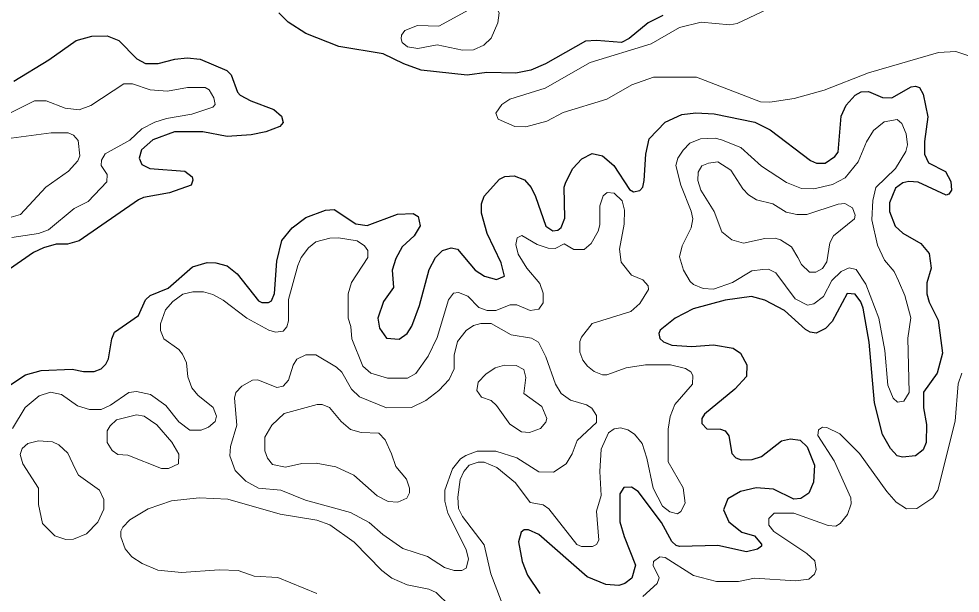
# Model space of a CAD drawing. Extents: x 577 to 602.9, y 7483.8 to 7511.6.
# Drawn here: x 599.19 to 601.153, y 7504.345 to 7505.543 of the extents above; entities that cross this region are included whole.
import ezdxf

# ---------------------------------------------------------------- set-up
doc = ezdxf.new("R2010")
doc.units = 0
doc.header["$LTSCALE"] = 0.032
doc.layers.add('1', color=7, linetype='Continuous', lineweight=25)
doc.layers.add('2', color=7, linetype='Continuous', lineweight=13)

msp = doc.modelspace()

# ---------------------------------------------------------------- linework, layer by layer
at = {"layer": '1'}
for points in [[(600.5335, 7505.5501), (600.5025, 7505.535), (600.4627, 7505.5024), (600.4468, 7505.4936), (600.3951, 7505.4984), (600.3721, 7505.4968), (600.2886, 7505.4491), (600.2576, 7505.4364), (600.2266, 7505.43), (600.1661, 7505.4316), (600.1248, 7505.4261), (600.0293, 7505.4364), (599.9928, 7505.4491), (599.9498, 7505.4706), (599.8576, 7505.4857), (599.7884, 7505.5127), (599.7518, 7505.5366), (599.732, 7505.5557)], [(599.1793, 7505.4133), (599.2525, 7505.4579), (599.3097, 7505.4984), (599.3423, 7505.5072), (599.3741, 7505.508), (599.3988, 7505.4984), (599.4361, 7505.4602), (599.4544, 7505.4499), (599.4807, 7505.4499), (599.5157, 7505.4595), (599.5411, 7505.4618), (599.5681, 7505.4595), (599.6238, 7505.4356), (599.6326, 7505.4268), (599.6461, 7505.3903), (599.6516, 7505.3839), (599.6739, 7505.372), (599.7216, 7505.3545), (599.7375, 7505.3402), (599.7415, 7505.3267), (599.7343, 7505.3187)], [(599.7598, 7505.1072), (599.7884, 7505.1287), (599.8298, 7505.1438), (599.848, 7505.1454), (599.8926, 7505.1159), (599.9164, 7505.112), (599.98, 7505.1358), (600.0126, 7505.1374), (600.023, 7505.131), (600.027, 7505.1112), (600.0142, 7505.0905), (599.9896, 7505.0674), (599.9761, 7505.0436), (599.9689, 7505.0189), (599.9713, 7504.9831), (599.9506, 7504.9537), (599.9387, 7504.9187), (599.9419, 7504.8981), (599.957, 7504.8774), (599.9832, 7504.875), (599.9999, 7504.8869), (600.0095, 7504.902), (600.0254, 7504.945), (600.046, 7505.0205), (600.0588, 7505.0452), (600.0739, 7505.0603), (600.0914, 7505.0658), (600.1049, 7505.0627), (600.1415, 7505.0189), (600.1613, 7505.0062), (600.186, 7504.9998), (600.2027, 7505.0062), (600.1963, 7505.034), (600.1669, 7505.0953), (600.155, 7505.1382), (600.155, 7505.1573), (600.1606, 7505.1732), (600.1924, 7505.209), (600.2035, 7505.2145), (600.2234, 7505.2161), (600.2448, 7505.2074), (600.2584, 7505.1915), (600.2679, 7505.1724), (600.2894, 7505.1104), (600.3037, 7505.1008), (600.314, 7505.1024), (600.3212, 7505.108), (600.3291, 7505.1271), (600.3275, 7505.1923), (600.3307, 7505.2026), (600.3458, 7505.2312), (600.3641, 7505.2511), (600.3856, 7505.2622), (600.4071, 7505.2575), (600.4309, 7505.2376), (600.4635, 7505.1875), (600.4723, 7505.1827), (600.485, 7505.1851), (600.4913, 7505.1923), (600.4945, 7505.2058), (600.4977, 7505.2607), (600.5049, 7505.2933), (600.5383, 7505.3275), (600.5725, 7505.3434), (600.6019, 7505.3473), (600.64, 7505.3449), (600.7251, 7505.3275), (600.7569, 7505.3115), (600.8412, 7505.2479), (600.8539, 7505.2424), (600.8714, 7505.2424), (600.8921, 7505.2559), (600.8985, 7505.2654), (600.9048, 7505.3402), (600.9152, 7505.3632), (600.9343, 7505.3839), (600.947, 7505.3911), (600.9621, 7505.3919), (600.9915, 7505.3791), (601.0106, 7505.3783), (601.0511, 7505.4014), (601.0599, 7505.403), (601.0686, 7505.3998), (601.0758, 7505.3863), (601.0861, 7505.3386), (601.079, 7505.2877), (601.079, 7505.2607), (601.0869, 7505.2432), (601.1227, 7505.2249), (601.1338, 7505.2042), (601.1354, 7505.1859), (601.1299, 7505.1772), (601.1243, 7505.1756), (601.0655, 7505.2026), (601.0464, 7505.2042), (601.0337, 7505.201), (601.0185, 7505.1899), (601.0058, 7505.1597), (601.0058, 7505.1414), (601.0178, 7505.1104), (601.0337, 7505.0961)], [(599.7343, 7505.3187), (599.7049, 7505.3076), (599.6747, 7505.3012), (599.6246, 7505.298), (599.5737, 7505.3076), (599.5149, 7505.3076), (599.4695, 7505.2909), (599.4457, 7505.2702), (599.4409, 7505.2527), (599.4465, 7505.2392), (599.4632, 7505.2312), (599.5363, 7505.2257), (599.5514, 7505.2137), (599.553, 7505.2066), (599.5491, 7505.1962), (599.5045, 7505.1803), (599.4497, 7505.1708), (599.4393, 7505.166), (599.3161, 7505.0802), (599.2914, 7505.073), (599.2676, 7505.073), (599.2413, 7505.0658), (599.2207, 7505.0555), (599.1706, 7505.0213)], [(599.165, 7504.7748), (599.204, 7504.8003), (599.2366, 7504.8098), (599.301, 7504.8122), (599.3248, 7504.8074), (599.3471, 7504.8074), (599.3614, 7504.813), (599.3717, 7504.8225), (599.3773, 7504.8336), (599.3837, 7504.8758), (599.3892, 7504.8893), (599.4393, 7504.9243), (599.4544, 7504.9569), (599.464, 7504.9664), (599.5014, 7504.9816), (599.5522, 7505.0261), (599.5825, 7505.0348), (599.6007, 7505.034), (599.6246, 7505.0277), (599.6453, 7505.011), (599.6898, 7504.9553), (599.697, 7504.9513), (599.7105, 7504.9513), (599.7168, 7504.9553), (599.7232, 7504.9704), (599.728, 7505.038), (599.7383, 7505.0809), (599.7598, 7505.1072)], [(601.0337, 7505.0961), (601.071, 7505.0746), (601.0885, 7505.0539), (601.0925, 7505.0229), (601.0838, 7504.9927), (601.0838, 7504.9696), (601.0885, 7504.9521), (601.1076, 7504.9148), (601.1164, 7504.8456), (601.1052, 7504.8042), (601.0766, 7504.7645), (601.0766, 7504.7319), (601.083, 7504.6969), (601.0822, 7504.6595), (601.0758, 7504.6444), (601.0599, 7504.6317), (601.0329, 7504.6285), (601.0217, 7504.6317), (601.0082, 7504.6468), (600.9915, 7504.6762), (600.9748, 7504.7422), (600.9637, 7504.8686), (600.951, 7504.9394), (600.9462, 7504.9529), (600.9343, 7504.9688), (600.9176, 7504.9704), (600.8865, 7504.9116), (600.8722, 7504.8973), (600.8531, 7504.8877), (600.8404, 7504.8893), (600.8309, 7504.8949), (600.7872, 7504.9346), (600.7458, 7504.9561), (600.718, 7504.9641), (600.6631, 7504.9561), (600.5963, 7504.9386), (600.5589, 7504.9187), (600.5279, 7504.8941), (600.5247, 7504.8869), (600.5271, 7504.8766), (600.5343, 7504.8694), (600.5518, 7504.8623), (600.5939, 7504.8599), (600.6385, 7504.8631), (600.6798, 7504.8559), (600.6949, 7504.8456), (600.7084, 7504.8217), (600.7076, 7504.7971), (600.683, 7504.7708), (600.6202, 7504.7183), (600.6146, 7504.7096), (600.6146, 7504.6993), (600.6249, 7504.6881), (600.6536, 7504.6873), (600.6631, 7504.6834), (600.6711, 7504.673), (600.6774, 7504.6364), (600.6854, 7504.6277), (600.6965, 7504.6229), (600.7196, 7504.6237), (600.7386, 7504.6301), (600.7808, 7504.6627), (600.7991, 7504.6667), (600.8198, 7504.6643), (600.8341, 7504.65), (600.8492, 7504.6118), (600.8476, 7504.5768), (600.838, 7504.5537), (600.8213, 7504.5426), (600.8062, 7504.541), (600.7641, 7504.5617), (600.7275, 7504.5649), (600.6949, 7504.5569), (600.6687, 7504.5418), (600.6599, 7504.5188), (600.6711, 7504.4941), (600.6981, 7504.4726), (600.7243, 7504.4647), (600.7386, 7504.4472), (600.7386, 7504.4432), (600.7307, 7504.4369), (600.7076, 7504.4313), (600.648, 7504.4448), (600.5677, 7504.4424), (600.5613, 7504.4448), (600.5518, 7504.4528), (600.5303, 7504.4925), (600.4818, 7504.5569), (600.4675, 7504.5665), (600.4516, 7504.5657), (600.4436, 7504.5522), (600.4436, 7504.4941), (600.4524, 7504.4631), (600.4762, 7504.4035), (600.4683, 7504.3764), (600.454, 7504.3653), (600.4412, 7504.3613), (600.4142, 7504.3629), (600.3752, 7504.3788), (600.2743, 7504.4671), (600.2528, 7504.4774)], [(600.2528, 7504.4774), (600.244, 7504.4774), (600.2377, 7504.4726), (600.2321, 7504.452), (600.2401, 7504.4114), (600.2512, 7504.3828), (600.2766, 7504.3446)]]:
    msp.add_lwpolyline(points, dxfattribs=at)
at = {"layer": '2'}
for points in [[(600.1892, 7505.535), (600.1749, 7505.5032), (600.1598, 7505.4881), (600.1383, 7505.4785), (600.1152, 7505.4777), (600.0627, 7505.4889), (600.0222, 7505.4817), (600.0007, 7505.4849), (599.9896, 7505.4936), (599.9872, 7505.5016), (599.988, 7505.5095), (599.9952, 7505.5191), (600.0214, 7505.5294), (600.0659, 7505.5278), (600.1287, 7505.562), (600.1621, 7505.5716), (600.1765, 7505.5716), (600.1876, 7505.5636), (600.1916, 7505.5557)], [(600.7418, 7505.0205), (600.7188, 7505.0173), (600.6782, 7504.9935), (600.6385, 7504.9792), (600.617, 7504.9808), (600.5971, 7504.9887), (600.5899, 7504.9951), (600.5764, 7505.0189), (600.5677, 7505.0468), (600.5732, 7505.0698), (600.5923, 7505.1072), (600.5955, 7505.1263), (600.5923, 7505.1422), (600.5709, 7505.1962), (600.5605, 7505.2376), (600.5645, 7505.2527), (600.5756, 7505.2694), (600.5892, 7505.2837), (600.6114, 7505.2933), (600.6424, 7505.2941), (600.6552, 7505.2909), (600.6957, 7505.275), (600.7386, 7505.236), (600.7911, 7505.2018), (600.8221, 7505.1891), (600.8484, 7505.1883), (600.8873, 7505.1978), (600.9136, 7505.2114), (600.9406, 7505.2448), (600.9581, 7505.2869), (600.9724, 7505.31), (600.9947, 7505.3282), (601.0217, 7505.333), (601.0313, 7505.3251), (601.0408, 7505.3036), (601.0432, 7505.2805), (601.04, 7505.2662), (601.0185, 7505.2312), (600.9772, 7505.1915), (600.9708, 7505.1644), (600.9692, 7505.1239), (600.9812, 7505.0714), (600.9955, 7505.0396), (601.0154, 7505.0165), (601.0249, 7504.9967), (601.0376, 7504.9664), (601.0504, 7504.9195), (601.044, 7504.8774), (601.0472, 7504.7637), (601.036, 7504.7454), (601.0225, 7504.7438), (601.0138, 7504.7517), (601.0026, 7504.7788), (600.9963, 7504.8511), (600.9836, 7504.9187), (600.9565, 7504.9895), (600.9366, 7505.0205), (600.9215, 7505.0237), (600.9048, 7505.0165), (600.8858, 7504.9975), (600.8683, 7504.9641), (600.8484, 7504.9489), (600.8349, 7504.9458), (600.8094, 7504.9593), (600.7689, 7505.0134), (600.7538, 7505.0213)], [(600.815, 7505.0452), (600.8221, 7505.0309), (600.8388, 7505.0149), (600.8524, 7505.0149), (600.8659, 7505.0221), (600.8754, 7505.0364), (600.8818, 7505.0762), (600.8889, 7505.0905), (600.9327, 7505.1263), (600.9343, 7505.1334), (600.9287, 7505.1493), (600.9128, 7505.1581), (600.8985, 7505.1565), (600.8333, 7505.135), (600.8126, 7505.135), (600.7903, 7505.1398), (600.7625, 7505.1573), (600.7283, 7505.166), (600.7116, 7505.1764), (600.6997, 7505.1883), (600.675, 7505.2273), (600.648, 7505.2448), (600.6281, 7505.2424), (600.6146, 7505.2368), (600.6066, 7505.2233), (600.6059, 7505.2058), (600.6122, 7505.1859), (600.64, 7505.1414), (600.6559, 7505.0992), (600.6774, 7505.0825), (600.7013, 7505.0754), (600.7458, 7505.0849), (600.7673, 7505.0857), (600.7784, 7505.0825), (600.8015, 7505.0674)], [(600.1224, 7504.6325), (600.1462, 7504.6412), (600.1852, 7504.6412), (600.2289, 7504.6277), (600.2743, 7504.5983), (600.3053, 7504.5975), (600.3315, 7504.615), (600.3442, 7504.6356), (600.3546, 7504.6635), (600.3951, 7504.7009), (600.3951, 7504.716), (600.3848, 7504.7311), (600.3737, 7504.7382), (600.3403, 7504.7478), (600.3212, 7504.7613), (600.3092, 7504.7812), (600.2894, 7504.8384), (600.2735, 7504.8686), (600.2592, 7504.8774), (600.217, 7504.8837), (600.1749, 7504.9076), (600.1534, 7504.9076), (600.1383, 7504.9036), (600.1232, 7504.8933), (600.1049, 7504.8702), (600.0977, 7504.8416), (600.0977, 7504.813), (600.0874, 7504.7907), (600.0659, 7504.7676), (600.0389, 7504.747), (600.0087, 7504.7327), (599.957, 7504.7319), (599.9005, 7504.7549), (599.8838, 7504.7708), (599.864, 7504.8058), (599.8528, 7504.8169), (599.8091, 7504.8424), (599.7884, 7504.8424), (599.7701, 7504.8329), (599.7622, 7504.8209), (599.7526, 7504.7891), (599.7415, 7504.7772), (599.728, 7504.774), (599.6882, 7504.7899), (599.6771, 7504.7891), (599.6548, 7504.7772), (599.6429, 7504.7637), (599.6397, 7504.7517), (599.6445, 7504.6953), (599.6318, 7504.6508), (599.6302, 7504.6317), (599.6413, 7504.6007), (599.6636, 7504.5784), (599.6898, 7504.5641), (599.7367, 7504.5601), (599.7876, 7504.5394), (599.8814, 7504.5132), (599.9204, 7504.4925), (599.949, 7504.4671), (599.9912, 7504.4384), (600.0421, 7504.4217), (600.0779, 7504.3987), (600.0977, 7504.3923), (600.1136, 7504.3923), (600.1232, 7504.3971), (600.1279, 7504.4162), (600.1232, 7504.4361), (600.085, 7504.5116), (600.0786, 7504.537), (600.0786, 7504.5601), (600.0946, 7504.6046), (600.1113, 7504.6253)], [(600.2138, 7504.6977), (600.2385, 7504.6818), (600.2552, 7504.6802), (600.2782, 7504.6889), (600.2894, 7504.7016), (600.291, 7504.7096), (600.2806, 7504.7343), (600.2432, 7504.7613), (600.2472, 7504.7947), (600.2432, 7504.8114), (600.2273, 7504.8201), (600.2027, 7504.8209), (600.1836, 7504.8154), (600.1637, 7504.8018), (600.1478, 7504.7851), (600.1454, 7504.7676), (600.155, 7504.7541), (600.1749, 7504.747), (600.186, 7504.7366)], [(599.9673, 7504.6356), (599.9761, 7504.6094), (599.9983, 7504.5832), (600.0047, 7504.5641), (600.0047, 7504.5545), (599.9991, 7504.5434), (599.9808, 7504.5347), (599.9602, 7504.5363), (599.9371, 7504.5482), (599.8886, 7504.5911), (599.8512, 7504.6086), (599.8099, 7504.6166), (599.7805, 7504.6158), (599.7463, 7504.6078), (599.7192, 7504.6134), (599.7089, 7504.6269), (599.7033, 7504.642), (599.7033, 7504.6706), (599.7176, 7504.6953), (599.7431, 7504.7199), (599.8123, 7504.739), (599.8226, 7504.739), (599.8377, 7504.7327), (599.8624, 7504.7032), (599.8814, 7504.6865), (599.9037, 7504.6802), (599.9411, 7504.6786), (599.9538, 7504.6651)], [(599.3845, 7504.6428), (599.3964, 7504.6341), (599.4171, 7504.6333), (599.4878, 7504.6054), (599.5021, 7504.6054), (599.5228, 7504.615), (599.5236, 7504.6349), (599.5093, 7504.6603), (599.4775, 7504.6961), (599.4513, 7504.7144), (599.4354, 7504.7168), (599.394, 7504.7064), (599.3805, 7504.6945), (599.3741, 7504.6834), (599.3741, 7504.6595)], [(599.3073, 7504.6046), (599.3145, 7504.5911), (599.3582, 7504.5601), (599.367, 7504.5402), (599.367, 7504.5203), (599.355, 7504.4933), (599.3312, 7504.4687), (599.3041, 7504.4575), (599.2882, 7504.4567), (599.2652, 7504.4647), (599.2397, 7504.4901), (599.231, 7504.5299), (599.231, 7504.5641), (599.1984, 7504.615), (599.1928, 7504.6341), (599.1968, 7504.6468), (599.2087, 7504.6571), (599.231, 7504.6627), (599.2604, 7504.6611), (599.2731, 7504.6547), (599.2922, 7504.6372)]]:
    msp.add_lwpolyline(points, close=True, dxfattribs=at)
for points in [[(601.2142, 7505.4515), (601.1442, 7505.4754), (601.1084, 7505.473), (600.9621, 7505.4308), (600.8698, 7505.3942), (600.807, 7505.3768), (600.7561, 7505.3696), (600.7371, 7505.3704), (600.6035, 7505.4213), (600.5136, 7505.4213), (600.4683, 7505.4054), (600.4166, 7505.376), (600.3252, 7505.3481), (600.291, 7505.3298), (600.2472, 7505.3179), (600.2242, 7505.3187), (600.19, 7505.3338), (600.1852, 7505.3465), (600.1971, 7505.3648), (600.2138, 7505.376), (600.2878, 7505.399), (600.3816, 7505.4523), (600.5088, 7505.4913), (600.5677, 7505.5255), (600.613, 7505.5366), (600.6726, 7505.531), (600.6885, 7505.5334), (600.7514, 7505.5636)], [(599.1753, 7505.0873), (599.231, 7505.0953), (599.2517, 7505.1032), (599.3057, 7505.1477), (599.3344, 7505.1621), (599.3733, 7505.2034), (599.3741, 7505.2185), (599.3614, 7505.2376), (599.3622, 7505.2487), (599.3701, 7505.2615), (599.4218, 7505.2901), (599.4465, 7505.3139), (599.4735, 7505.3275), (599.4982, 7505.3354), (599.5507, 7505.3442), (599.5944, 7505.3593), (599.5992, 7505.3648), (599.5968, 7505.3783), (599.5872, 7505.395), (599.5785, 7505.3998), (599.5419, 7505.3998), (599.4998, 7505.3927), (599.464, 7505.395), (599.4274, 7505.4078), (599.4091, 7505.4078), (599.3399, 7505.3624), (599.3161, 7505.3537), (599.2867, 7505.3569), (599.2469, 7505.372), (599.223, 7505.372), (599.1658, 7505.3434)], [(599.1737, 7505.2941), (599.2572, 7505.3052), (599.293, 7505.3052), (599.3041, 7505.3004), (599.3137, 7505.2893), (599.3169, 7505.2575), (599.3129, 7505.2471), (599.2938, 7505.2257), (599.2461, 7505.1923), (599.1936, 7505.135), (599.1594, 7505.1255)], [(600.4428, 7505.0627), (600.4524, 7505.1151), (600.4532, 7505.1438), (600.4484, 7505.1636), (600.4317, 7505.1795), (600.4174, 7505.1811), (600.4086, 7505.174), (600.4015, 7505.1533), (600.4015, 7505.1135), (600.3983, 7505.1), (600.384, 7505.0746), (600.3689, 7505.0619), (600.3474, 7505.0619), (600.3275, 7505.0738), (600.3085, 7505.0642), (600.2941, 7505.065), (600.2711, 7505.0722), (600.2393, 7505.0913), (600.2297, 7505.0865), (600.2266, 7505.0722), (600.2313, 7505.0523), (600.2496, 7505.0229), (600.2766, 7504.9911), (600.2838, 7504.9712), (600.2838, 7504.9505), (600.2743, 7504.9378), (600.2568, 7504.9346), (600.2289, 7504.9466), (600.2146, 7504.9466), (600.1852, 7504.9346), (600.1669, 7504.9346), (600.1494, 7504.941), (600.1264, 7504.9649), (600.1073, 7504.972), (600.0969, 7504.9712), (600.0858, 7504.9569), (600.0627, 7504.8782), (600.0437, 7504.8392), (600.0182, 7504.8034), (600.0007, 7504.7939), (599.9586, 7504.7939), (599.9244, 7504.8042), (599.9077, 7504.8185), (599.8846, 7504.8758), (599.8822, 7504.9012), (599.8767, 7504.9187), (599.8767, 7504.9696), (599.8838, 7504.9935), (599.918, 7505.0452), (599.918, 7505.0603), (599.9109, 7505.0698), (599.8958, 7505.0802), (599.8568, 7505.0865), (599.8385, 7505.0857), (599.8091, 7505.0778), (599.794, 7505.0658), (599.7789, 7505.0452), (599.7717, 7505.0285), (599.7526, 7504.9577), (599.7526, 7504.9132), (599.7487, 7504.9004), (599.7415, 7504.8917), (599.7256, 7504.8893), (599.7113, 7504.8941), (599.6652, 7504.9187), (599.6159, 7504.9561), (599.5944, 7504.968), (599.5753, 7504.9736), (599.553, 7504.9736), (599.5324, 7504.9688), (599.5109, 7504.9537), (599.4958, 7504.9362), (599.4854, 7504.9068), (599.4854, 7504.8933), (599.4926, 7504.8758), (599.5236, 7504.8535), (599.5316, 7504.844), (599.5395, 7504.8257), (599.5427, 7504.7963), (599.5507, 7504.7732), (599.5634, 7504.7581), (599.5952, 7504.7327), (599.6023, 7504.7144), (599.5992, 7504.7032), (599.5856, 7504.6913), (599.5705, 7504.6849), (599.5467, 7504.6849), (599.5236, 7504.7024), (599.4966, 7504.7366), (599.4648, 7504.7597), (599.4355, 7504.7659), (599.4192, 7504.7638), (599.3813, 7504.7374), (599.3614, 7504.7279), (599.3375, 7504.7279), (599.3121, 7504.7358), (599.2787, 7504.7597), (599.2564, 7504.7645), (599.2326, 7504.7565), (599.2032, 7504.7327), (599.1769, 7504.6889)], [(600.1963, 7504.3287), (600.1741, 7504.3852), (600.1606, 7504.4456), (600.1152, 7504.5052), (600.1073, 7504.5219), (600.1057, 7504.545), (600.1105, 7504.5824), (600.1184, 7504.5991), (600.1295, 7504.6118), (600.1478, 7504.6182), (600.1606, 7504.6182), (600.1868, 7504.607), (600.2258, 7504.5752), (600.2568, 7504.5339), (600.2838, 7504.5291), (600.2957, 7504.5211), (600.3538, 7504.4464), (600.3633, 7504.4424), (600.3864, 7504.4424), (600.3951, 7504.4464), (600.3999, 7504.4559), (600.3951, 7504.5164), (600.4047, 7504.549), (600.4015, 7504.5991), (600.4047, 7504.6452), (600.4198, 7504.6794), (600.4317, 7504.6881), (600.4452, 7504.6897), (600.4603, 7504.6857), (600.4739, 7504.677), (600.4898, 7504.6571), (600.5001, 7504.6269), (600.5128, 7504.5641), (600.5327, 7504.5267), (600.5478, 7504.5148), (600.5637, 7504.5108), (600.5709, 7504.5156), (600.5796, 7504.5331), (600.5756, 7504.5649), (600.5446, 7504.619), (600.5446, 7504.6873), (600.5486, 7504.7136), (600.5581, 7504.739), (600.5947, 7504.7812), (600.5955, 7504.7995), (600.5915, 7504.8066), (600.5804, 7504.8138), (600.5494, 7504.8217), (600.4969, 7504.8217), (600.4564, 7504.8154), (600.4166, 7504.8003), (600.4071, 7504.8003), (600.3896, 7504.8074), (600.376, 7504.8185), (600.3665, 7504.8313), (600.3601, 7504.848), (600.3601, 7504.8702), (600.3633, 7504.879), (600.3856, 7504.9076), (600.4667, 7504.933), (600.485, 7504.9497), (600.5033, 7504.9784), (600.5025, 7504.9863), (600.4913, 7504.999), (600.4675, 7505.0086), (600.446, 7505.0356), (600.4428, 7505.0627)], [(601.0631, 7504.5219), (601.0965, 7504.5442), (601.1068, 7504.5601), (601.1426, 7504.704), (601.149, 7504.782), (601.1569, 7504.8042)], [(600.4913, 7504.3383), (600.5216, 7504.3653), (600.5255, 7504.3772), (600.5128, 7504.4027), (600.5136, 7504.4114), (600.5271, 7504.421), (600.5383, 7504.4194), (600.5971, 7504.382), (600.6448, 7504.3693), (600.6909, 7504.3693), (600.7243, 7504.3764), (600.8102, 7504.3709), (600.838, 7504.374), (600.8492, 7504.3844), (600.8531, 7504.3947), (600.85, 7504.4122), (600.8333, 7504.4281), (600.7649, 7504.4734), (600.7545, 7504.487), (600.7545, 7504.5005), (600.7657, 7504.5116), (600.8062, 7504.5116), (600.8778, 7504.4862), (600.8937, 7504.4846), (600.9032, 7504.4901), (600.9184, 7504.5092), (600.9263, 7504.5315), (600.9255, 7504.5442), (600.8905, 7504.6213), (600.8563, 7504.6738), (600.8579, 7504.6857), (600.8659, 7504.6913), (600.8754, 7504.6905), (600.9025, 7504.6778), (600.943, 7504.6364), (601.0003, 7504.5569), (601.0201, 7504.5347), (601.0416, 7504.5211), (601.0631, 7504.5219)], [(599.7304, 7504.378), (599.6811, 7504.3804), (599.6477, 7504.3923), (599.6079, 7504.3939), (599.5292, 7504.3883), (599.4799, 7504.3931), (599.4473, 7504.4066), (599.4258, 7504.421), (599.4115, 7504.4377), (599.4027, 7504.4623), (599.4027, 7504.4742), (599.4067, 7504.483), (599.4218, 7504.4981), (599.46, 7504.5211), (599.5085, 7504.5378), (599.5658, 7504.5442), (599.6262, 7504.541), (599.7351, 7504.51), (599.8115, 7504.4973), (599.8385, 7504.4877), (599.8894, 7504.4512), (599.9474, 7504.3923), (599.9681, 7504.3764), (599.9999, 7504.3621), (600.0453, 7504.3534), (600.0604, 7504.3462), (600.089, 7504.3184)], [(599.8115, 7504.3446), (599.7304, 7504.378)]]:
    msp.add_lwpolyline(points, dxfattribs=at)

doc.saveas('drawing.dxf')
